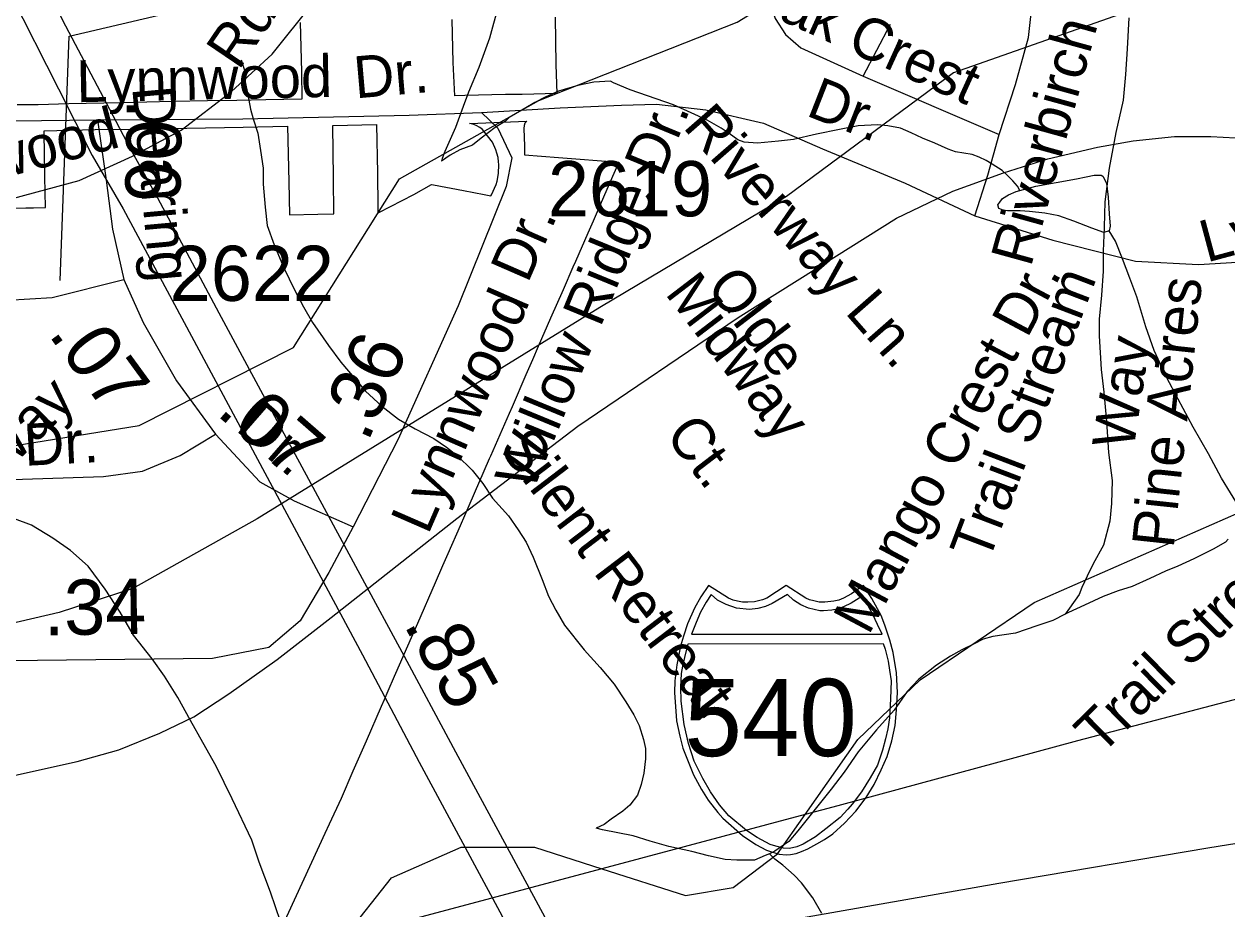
# Model space of a CAD drawing. Extents: x 2169602 to 2449496, y 721995 to 810662.
# Drawn here: x 2384178 to 2386902, y 803829 to 805833 of the extents above; entities that cross this region are included whole.
import ezdxf

# ---------------------------------------------------------------- set-up
doc = ezdxf.new("R2010")
doc.units = 0
doc.layers.add('Default', color=7, linetype='Continuous')

msp = doc.modelspace()

# ---------------------------------------------------------------- linework, layer by layer
at = {"layer": 'Default'}
for p, q in [((2385610.7, 805651.8), (2385649.3, 805647.5)), ((2385649.3, 805647.5), (2385722.2, 805638.9)), ((2385946.7, 804043.4), (2385486.5, 803920.5))]:
    msp.add_line(p, q, dxfattribs=at)
for points in [[(2383315.3, 805512), (2383491.5, 805456.9), (2383678.8, 805409.2), (2383822, 805401.8), (2384009.2, 805412.8), (2384152.4, 805438.5), (2384302.9, 805478.9), (2384424.1, 805534), (2384534.3, 805592.8), (2384648.1, 805680.9), (2384739.9, 805765.4), (2384831.6, 805879.2), (2385103.3, 806279.5), (2385229.9, 806461.9)], [(2383961.8, 806405.8), (2383982.7, 806329), (2384007.1, 806242.6), (2384057.3, 806108.8), (2384089.7, 806026.5), (2384148.2, 805900.5), (2384256.4, 805686.6), (2384332.9, 805535.8), (2384402.9, 805414.9), (2384944.7, 804405.1), (2385072.9, 804162), (2385255.5, 803822.6), (2385747.1, 802900.6), (2385849.9, 802706.5), (2386042.8, 802338.9), (2386119.1, 802188.7), (2386167.8, 802085.7), (2386258.4, 801870.4), (2386333.3, 801670.7), (2386395.8, 801477.2), (2386432.1, 801360.6)], [(2384049.5, 806406.9), (2384066.9, 806337.3), (2384084.8, 806275), (2384114.4, 806188.4), (2384141.9, 806113.5), (2384187.1, 806004.1), (2384265, 805841.8), (2384385.9, 805613.2), (2384419.1, 805550.3), (2384480.4, 805439.4), (2384619.6, 805179.4), (2384772.1, 804896.4), (2384943.6, 804577.9), (2385033.5, 804411.9), (2385155.2, 804184.9), (2385473.7, 803595.9), (2385586.2, 803395.7), (2385671.6, 803233.9), (2385821.6, 802957.1), (2385952.4, 802715.6), (2386099.6, 802442.3), (2386165.1, 802315.3)], [(2386331.1, 805399.2), (2386507.4, 805344.1), (2386694.6, 805296.3), (2386837.8, 805289), (2387025, 805300), (2387168.2, 805325.7), (2387318.8, 805366.1), (2387439.9, 805421.2), (2387550.1, 805479.9), (2387663.9, 805568.1), (2387755.7, 805652.5), (2387847.5, 805766.4), (2388119.2, 806166.7), (2388245.8, 806349)], [(2386386.2, 805582.8), (2386422.9, 805696.6), (2386452.3, 805803.1), (2386463, 805898.5), (2386460.9, 805973.6), (2386445.9, 806020.8), (2386409.4, 806078.8), (2386378.8, 806115.3), (2386301.7, 806122.6), (2385997.7, 806102.4), (2385939.9, 806068), (2385899.1, 806027.3), (2385863.9, 805955.4), (2385861.7, 805895.4), (2385878.9, 805846), (2385902.5, 805809.5), (2385936.8, 805779.5)], [(2384260.3, 805252.9), (2384280.2, 805805.7), (2384986.3, 805972.2), (2385099.5, 806118.8)], [(2387120.3, 806018), (2386282.6, 805722.8), (2385904.9, 805442.6), (2385481.8, 805191.2), (2384706, 804713.2), (2384424.8, 804554.9), (2384257.7, 804500.4), (2383994.5, 804439.8), (2383548.1, 804322.9), (2383005.1, 804176.1), (2382930.8, 804156.2)], [(2382930.8, 804156.2), (2383050.3, 804325.9), (2383191.2, 804460.8), (2383449.3, 804636), (2383914.2, 804839.7), (2384439.3, 804924.1), (2384788.3, 805100.6), (2385028.2, 805482.8), (2385344.2, 805660.1), (2385793.3, 805837.9), (2385935.9, 805926.2)], [(2390136.1, 805905.1), (2389298.4, 805610), (2388920.7, 805329.7), (2388497.6, 805078.4), (2387721.8, 804600.3), (2387440.6, 804442.1), (2387273.5, 804387.5), (2387010.3, 804326.9), (2386563.9, 804210.1), (2386021, 804063.2), (2385946.7, 804043.4)], [(2385251.7, 805873), (2385232.1, 805801), (2385208.3, 805734.8), (2385184.5, 805678.8), (2385172.8, 805646.9), (2385155, 805598.8), (2385131.2, 805544.4), (2385125, 805528.7), (2385123.2, 805522.5)], [(2385381, 805848.7), (2385382.7, 805741.3), (2385384.5, 805675.8), (2385306.5, 805673.9), (2385268.7, 805673.5), (2385176.7, 805671.1), (2385153.7, 805670.6), (2385150.2, 805746.1), (2385147.5, 805843.5)], [(2385381, 805848.7), (2385382.7, 805741.3), (2385384.5, 805675.8), (2385306.5, 805673.9), (2385268.7, 805673.5), (2385176.7, 805671.1), (2385153.7, 805670.6), (2385150.2, 805746.1), (2385147.5, 805843.5)], [(2384803.2, 805836.6), (2384806.2, 805724.7), (2384807.2, 805663.4), (2384725.5, 805661.3), (2384660.2, 805660.4), (2384594, 805659.6), (2384514.2, 805657.7), (2384398.2, 805655.2), (2384280, 805652.4), (2384210.5, 805650.7), (2384162.7, 805650)], [(2384803.2, 805836.6), (2384806.2, 805724.7), (2384807.2, 805663.4), (2384725.5, 805661.3), (2384660.2, 805660.4), (2384594, 805659.6), (2384514.2, 805657.7), (2384398.2, 805655.2), (2384280, 805652.4), (2384210.5, 805650.7), (2384162.7, 805650)], [(2386078.3, 805715.1), (2386140.5, 805833.1)], [(2386679.9, 805847.1), (2386676.2, 805777), (2386672.1, 805719.3), (2386666.7, 805661.2), (2386650.5, 805587.4), (2386635.1, 805507), (2386625.3, 805431), (2386623.9, 805373.2), (2386622, 805319.1), (2386622, 805273.3), (2386618.1, 805219.1), (2386612.6, 805165.2), (2386612.6, 805127.1), (2386616.9, 805051.3), (2386623.3, 804999.3), (2386629.6, 804933), (2386634.1, 804863.4), (2386642.1, 804799.3), (2386640.7, 804747.2), (2386636.6, 804707.3), (2386622.8, 804653.3), (2386598.9, 804611.2), (2386585.3, 804583.2), (2386573.2, 804557), (2386567.3, 804541.3), (2386545.7, 804510.9), (2386535.7, 804497)], [(2385946.7, 804043.4), (2386066.1, 804213.1), (2386207, 804348), (2386465.2, 804523.2), (2386930, 804726.9), (2387455.2, 804811.2), (2387804.2, 804987.8), (2388044.1, 805370), (2388360, 805547.3), (2388809.1, 805725), (2388951.8, 805813.4)], [(2385936.8, 805779.5), (2386078.3, 805715.1), (2386386.2, 805582.8)], [(2384670.3, 805752.3), (2384677.1, 805728.6), (2384679.2, 805702.3), (2384685.1, 805672.6), (2384690.8, 805640.5), (2384697.4, 805618.4), (2384707.5, 805586.5), (2384713.4, 805546.6), (2384719.6, 805506.8), (2384720, 805470.6), (2384724.1, 805418.9), (2384728.6, 805376.8), (2384744.6, 805333), (2384766.9, 805281), (2384790.9, 805231.1), (2384811, 805193.2), (2384831.3, 805157.3), (2384867.8, 805105.5), (2384895.5, 805067.6), (2384925.6, 805031.8), (2384951.7, 805001.9), (2384988.2, 804968), (2385026.1, 804938.4), (2385064, 804916.4), (2385106.3, 804894.5), (2385134.6, 804874.9), (2385158.8, 804856.6), (2385192.6, 804823.1), (2385217, 804793), (2385238.9, 804759.3), (2385275.2, 804719.3), (2385297.2, 804687.6), (2385315.4, 804659.7), (2385331.4, 804625.7), (2385351.5, 804575.5), (2385365.7, 804537.7), (2385382.1, 804506), (2385402.4, 804472.1), (2385446.3, 804416.4), (2385482.6, 804376.4), (2385514.3, 804338.7), (2385541, 804298.7), (2385558.8, 804268.8), (2385570.9, 804244.6), (2385581, 804213), (2385585.3, 804192.9), (2385585.3, 804169), (2385581.6, 804136.7), (2385575.4, 804110.9), (2385567.6, 804086.9), (2385550, 804064.8), (2385534, 804050.6), (2385508, 804032.6), (2385492, 804020.4), (2385474.1, 804012.2)], [(2385506.2, 805704.3), (2385468.5, 805701.9), (2385432.2, 805694), (2385388.5, 805681.5), (2385358.6, 805667.4), (2385335, 805655.6), (2385314.7, 805643.2), (2385277, 805621.3), (2385268.8, 805613.2), (2385244.8, 805599), (2385213.2, 805575), (2385193.5, 805559), (2385165.4, 805548.6), (2385143.5, 805536.5), (2385123.2, 805522.5)], [(2386433, 805456.2), (2386427.5, 805466.4), (2386417.3, 805478.5), (2386405.2, 805490.1), (2386393.1, 805502), (2386370.7, 805515.9), (2386356.8, 805524.1), (2386341, 805531.8), (2386325.2, 805537.8), (2386287.1, 805543.6), (2386270.6, 805549.7), (2386240.5, 805563.6), (2386212.8, 805575.1), (2386186.8, 805587.1), (2386162.8, 805597.2), (2386134.5, 805602.8), (2386110.5, 805604.8), (2386066.8, 805602.5), (2386024.8, 805594.6), (2385972.9, 805584.2), (2385920.6, 805572.2), (2385886.8, 805568), (2385839, 805563.9), (2385809.1, 805565.6), (2385794.7, 805571.4), (2385775, 805585.4), (2385756.6, 805597.5), (2385724.8, 805615.3), (2385696.9, 805628.8), (2385648.5, 805650.7), (2385590.3, 805670.5), (2385550.5, 805684.2), (2385512.8, 805700.1), (2385506.2, 805704.3)], [(2383839.3, 805666.5), (2383916.2, 805613.1), (2384090.5, 805613.1), (2384344.7, 805616.3)], [(2384344.7, 805616.3), (2384673.8, 805618.3), (2385050.5, 805626.7), (2385213.8, 805633)], [(2385213.8, 805633), (2385251.4, 805597.4), (2385282.8, 805530.4), (2385270.3, 805465.5), (2385161.4, 805195.3), (2385024.9, 804891.6), (2384923.4, 804694.8)], [(2385213.8, 805633), (2385392, 805643.2), (2385531.4, 805649.6), (2385610.7, 805651.8)], [(2385722.2, 805638.9), (2385853, 805608.9), (2385986, 805550.9), (2386173.2, 805472.6), (2386331.1, 805399.2)], [(2384108.2, 805414.9), (2384182.2, 805416.8), (2384200, 805417.3), (2384227.2, 805418), (2384225.5, 805487.4), (2384224.2, 805588.4), (2384224.2, 805591.4), (2384339.2, 805594.2), (2384419.2, 805595.6), (2384674.7, 805600.1), (2384775.2, 805601.9), (2384778, 805476.1), (2384779.7, 805401.3), (2384843.2, 805402.4), (2384879.7, 805403.2), (2384879, 805484.9), (2384877.2, 805603.9), (2384976.7, 805606.1), (2384978.5, 805495.6), (2384979.5, 805419.1), (2384979.7, 805405.4), (2384982, 805406.2), (2385060.7, 805447.6), (2385101.2, 805470.3), (2385105.5, 805469.4), (2385173.7, 805456.1), (2385220.5, 805447.2), (2385235.2, 805444.4), (2385236.5, 805446.4), (2385247, 805469.7), (2385249.7, 805477.1), (2385252.7, 805495.1), (2385253.2, 805514.9), (2385252.7, 805520.9), (2385251.7, 805531.4), (2385249, 805540.6), (2385246.2, 805548.6), (2385239.2, 805566.1), (2385216.2, 805594.1), (2385210, 805599.3), (2385202.2, 805603.3), (2385194.5, 805606.6), (2385187.2, 805607.9), (2385316.5, 805613.7), (2385312.5, 805609.1), (2385310.5, 805603.2), (2385310.2, 805596.9), (2385311.5, 805556.7), (2385311.7, 805537.1), (2385388.7, 805531.4), (2385525, 805520.8), (2385510.7, 805487.9), (2385482.7, 805423.7), (2385466.7, 805386.9), (2385454.7, 805359.6), (2385426.7, 805295.4), (2385421.2, 805282.7), (2385398.7, 805231.2), (2385370.7, 805167.1), (2385342.7, 805102.9), (2385329.5, 805072.7), (2385314.7, 805038.8), (2385283.2, 804966.6), (2385276.7, 804951.7), (2385234.2, 804854.6), (2385231.5, 804848.6), (2385185.2, 804742.1), (2385165.5, 804696.9), (2385137.7, 804633.5), (2385126, 804606.7), (2385109.2, 804568.2), (2385069, 804475.7), (2385043.5, 804417.6), (2385030.7, 804388.2), (2385016.2, 804355.7), (2385002, 804322.7), (2384993.5, 804303), (2384987, 804288.2), (2384952.7, 804209.4)], [(2384108.2, 805414.9), (2384182.2, 805416.8), (2384200, 805417.3), (2384227.2, 805418), (2384225.5, 805487.4), (2384224.2, 805588.4), (2384224.2, 805591.4), (2384339.2, 805594.2), (2384419.2, 805595.6), (2384674.7, 805600.1), (2384775.2, 805601.9), (2384778, 805476.1), (2384779.7, 805401.3), (2384843.2, 805402.4), (2384879.7, 805403.2), (2384879, 805484.9), (2384877.2, 805603.9), (2384976.7, 805606.1), (2384978.5, 805495.6), (2384979.5, 805419.1), (2384979.7, 805405.4), (2384982, 805406.2), (2385060.7, 805447.6), (2385101.2, 805470.3), (2385105.5, 805469.4), (2385173.7, 805456.1), (2385220.5, 805447.2), (2385235.2, 805444.4), (2385236.5, 805446.4), (2385247, 805469.7), (2385249.7, 805477.1), (2385252.7, 805495.1), (2385253.2, 805514.9), (2385252.7, 805520.9), (2385251.7, 805531.4), (2385249, 805540.6), (2385246.2, 805548.6), (2385239.2, 805566.1), (2385216.2, 805594.1), (2385210, 805599.3), (2385202.2, 805603.3), (2385194.5, 805606.6), (2385187.2, 805607.9), (2385316.5, 805613.7), (2385312.5, 805609.1), (2385310.5, 805603.2), (2385310.2, 805596.9), (2385311.5, 805556.7), (2385311.7, 805537.1), (2385388.7, 805531.4), (2385525, 805520.8), (2385510.7, 805487.9), (2385482.7, 805423.7), (2385466.7, 805386.9), (2385454.7, 805359.6), (2385426.7, 805295.4), (2385421.2, 805282.7), (2385398.7, 805231.2), (2385370.7, 805167.1), (2385342.7, 805102.9), (2385329.5, 805072.7), (2385314.7, 805038.8), (2385283.2, 804966.6), (2385276.7, 804951.7), (2385234.2, 804854.6), (2385231.5, 804848.6), (2385185.2, 804742.1), (2385165.5, 804696.9), (2385137.7, 804633.5), (2385126, 804606.7), (2385109.2, 804568.2), (2385069, 804475.7), (2385043.5, 804417.6), (2385030.7, 804388.2), (2385016.2, 804355.7), (2385002, 804322.7), (2384993.5, 804303), (2384987, 804288.2), (2384952.7, 804209.4)], [(2384344.7, 805616.3), (2384364.1, 805480.1), (2384378.7, 805369.1), (2384403.9, 805255)], [(2384152.1, 804130.6), (2384298.8, 804163.5), (2384393.3, 804189.6), (2384486.1, 804227.7), (2384562.8, 804264.1), (2384641.9, 804316.5), (2384751.5, 804394.3), (2384873.4, 804489.7), (2385158, 804713.9), (2385432.2, 804922.3), (2385795.3, 805168.8), (2386018.1, 805308.2), (2386153.9, 805393.5), (2386281.1, 805454.9), (2386395.9, 805496.5), (2386496.6, 805528.4), (2386609.1, 805554.1), (2386689.4, 805568.5), (2386783.6, 805578.5), (2386865.6, 805578.9), (2386921.5, 805575.7)], [(2386331.1, 805399.2), (2386360.5, 805491), (2386386.2, 805582.8)], [(2386433, 805456.2), (2386469.1, 805466.5), (2386515.1, 805474.6), (2386561.2, 805482.7), (2386583.1, 805487), (2386601.2, 805490.8), (2386617, 805491.2), (2386621.3, 805489), (2386629.3, 805473.2), (2386633.4, 805441.3), (2386635.4, 805403.3), (2386637.7, 805375.4), (2386635.4, 805365.1)], [(2386635.4, 805365.1), (2386623.3, 805361.3), (2386595.7, 805371.2), (2386555.5, 805387), (2386521.6, 805398.6), (2386489.4, 805404.7), (2386455.2, 805408.6), (2386433.5, 805410.3), (2386405.4, 805410.1), (2386395.5, 805412), (2386385.5, 805415.9), (2386383.4, 805423.9), (2386387.5, 805430.2), (2386393.5, 805438.2), (2386407.2, 805446.3), (2386425.1, 805454.2), (2386433, 805456.2)], [(2386930.3, 804738.8), (2386889.7, 804804.6), (2386860, 804860.2), (2386825.7, 804920.2), (2386791.3, 804983.8), (2386765.2, 805034), (2386736.9, 805093.8), (2386718.7, 805147.7), (2386698.2, 805215.7), (2386682.2, 805257.5), (2386665.6, 805301.4), (2386649.8, 805341.4), (2386635.4, 805365.1)], [(2383483, 805239.5), (2383540.7, 805203), (2383555.3, 805197.3), (2383574, 805195.7), (2383593.5, 805194.9), (2383633.3, 805196.5), (2384141.2, 805207.9), (2384241.7, 805214.2), (2384403.9, 805255)], [(2384403.9, 805255), (2384447.8, 805157.6), (2384523.7, 805025.7), (2384612.1, 804904.2)], [(2383247.1, 804817.3), (2383333.4, 804797.4), (2383574.1, 804795.3), (2384105.1, 804800.5), (2384358.3, 804808.9), (2384446.2, 804820.4), (2384532, 804856), (2384612.1, 804904.2)], [(2384612.1, 804904.2), (2384712.5, 804796.3), (2384790, 804753.4), (2384923.4, 804694.8)], [(2384759.2, 803801.3), (2384736.7, 803867.2), (2384710.6, 803935.2), (2384694.2, 803985.1), (2384649.9, 804078.6), (2384613.2, 804152.8), (2384583.1, 804206.4), (2384555, 804256.5), (2384526.7, 804308.2), (2384496.7, 804356.2), (2384468.4, 804396.1), (2384426, 804449.6), (2384396.1, 804501.6), (2384361.8, 804553.4), (2384323.7, 804605.5), (2384283.7, 804641.1), (2384243.3, 804669.1), (2384195.1, 804698.7), (2384157, 804712.6)], [(2384923.4, 804694.8), (2384868.4, 804591.1), (2384803.6, 804482.2), (2384732.4, 804421.5), (2384604.8, 804396.3), (2384009.4, 804390.1), (2383459, 804385.9), (2383308.3, 804353.4)], [(2386904.8, 804666.7), (2386898.6, 804660.3), (2386871, 804644.2), (2386827.3, 804622), (2386791, 804606), (2386763.1, 804594), (2386727.2, 804577.9), (2386687.2, 804559.6), (2386655.4, 804549.5), (2386621.4, 804537.2), (2386579.4, 804517.1), (2386543.5, 804501), (2386535.7, 804497)], [(2386535.7, 804497), (2386507.8, 804482.9), (2386471.7, 804470.5), (2386423.5, 804454.3), (2386371.7, 804446.3), (2386349.9, 804440.3), (2386329.8, 804429.9), (2386301.9, 804415.9), (2386275.9, 804402), (2386244.5, 804381.6), (2386204.3, 804349.6), (2386178.3, 804321.5), (2386148.4, 804279.3), (2386108.8, 804235), (2386067.2, 804184.9), (2386035.4, 804139.1), (2386005.6, 804100.6), (2385981.4, 804070.5), (2385957.7, 804040.4), (2385930.4, 804006.5), (2385910.3, 803982.4), (2385878.1, 803960), (2385866.4, 803954.1)], [(2384952.7, 804209.4), (2384923, 804141.6), (2384896, 804079.5), (2384869.2, 804021.4), (2384859.2, 804000.1), (2384629.7, 803501.7)], [(2384952.7, 804209.4), (2384923, 804141.6), (2384896, 804079.5), (2384869.2, 804021.4), (2384859.2, 804000.1), (2384629.7, 803501.7)], [(2385486.5, 803920.5), (2385676.1, 803860.2), (2385784.2, 803877.7), (2385884, 803954.4), (2385946.7, 804043.4)], [(2385866.4, 803954.1), (2385856.4, 803950.3), (2385832.2, 803940.2), (2385814.3, 803940.1), (2385792.2, 803939.8), (2385766.1, 803941.7), (2385728.4, 803949.4), (2385690.1, 803959.2), (2385638, 803971.2), (2385596.2, 803982.8), (2385557.8, 803994.7), (2385487.9, 804008.5), (2385474.1, 804012.2)], [(2385865.5, 803796.4), (2386385.3, 803887.8), (2386858.9, 803968.1), (2387167.9, 804017.7)], [(2384905.3, 803767), (2385010.1, 803900.1), (2385168, 803969.1), (2385334.1, 803969), (2385486.5, 803920.5)], [(2385984.9, 803818.9), (2385964.6, 803854.9), (2385938.8, 803888.4), (2385922.2, 803906.3), (2385896.6, 803928.4), (2385878.5, 803942.1), (2385866.4, 803954.1)], [(2385486.5, 803920.5), (2385019.5, 803795.8), (2384905.3, 803767)]]:
    msp.add_lwpolyline(points, dxfattribs=at)
for points in [[(2385904.2, 803951.7), (2385913.7, 803952.7), (2385926.4, 803955.1), (2385938.8, 803959.2), (2385952.9, 803965.4), (2385973.7, 803977), (2385990.5, 803986.8), (2386009.8, 803999.8), (2386036, 804023.5), (2386062, 804050.9), (2386085, 804082), (2386103.2, 804111), (2386119.3, 804144.1), (2386132.8, 804175), (2386143.4, 804210.4), (2386150.5, 804244.6), (2386154.1, 804280.3), (2386156.4, 804319.9), (2386153.7, 804364.4), (2386146, 804410), (2386138.7, 804438.3), (2386127.7, 804472.3), (2386118.7, 804493.9), (2386097.9, 804532.4), (2386079.1, 804562), (2386051.9, 804542.8), (2386034.1, 804533.4), (2386023.3, 804528.5), (2386012.1, 804526.3), (2385991.6, 804523.8), (2385978.7, 804524.4), (2385966.8, 804527.1), (2385956.7, 804529.3), (2385948.4, 804533.4), (2385904.2, 804562), (2385859.9, 804533.4), (2385850.6, 804529.1), (2385841.1, 804527.1), (2385832, 804524.6), (2385816.8, 804523.8), (2385805.3, 804524.2), (2385793.4, 804526.3), (2385784, 804528.3), (2385773.5, 804533.4), (2385728.4, 804562), (2385710.7, 804536.3), (2385696.2, 804510.9), (2385680.9, 804474.9), (2385671.3, 804447.1), (2385664.5, 804424.2), (2385656.1, 804382.3), (2385651.8, 804345.7), (2385651.1, 804319.9), (2385655.8, 804255.4), (2385662.9, 804221), (2385670.1, 804193.2), (2385694, 804133.2), (2385711.9, 804099.6), (2385727.3, 804075.4), (2385748.9, 804048.2), (2385760.6, 804035.3), (2385805.4, 803996.1), (2385835.3, 803975.7), (2385859.2, 803962.8), (2385870.5, 803958.5), (2385888, 803953.6)], [(2385733.8, 804541.2), (2385722.8, 804524.3), (2385710.1, 804501.5), (2385700, 804477.8), (2385689.6, 804451.6), (2386121.2, 804451.5), (2386111.1, 804473.9), (2386100.4, 804496.4), (2386089.1, 804517), (2386075.4, 804536.9), (2386051.2, 804521.7), (2386033.6, 804513.3), (2386019.4, 804508.4), (2386007.4, 804505.7), (2385988.8, 804504.3), (2385980.5, 804504.8), (2385954.6, 804510.6), (2385937, 804517.8), (2385920.3, 804528.9), (2385906.8, 804541.7), (2385872.6, 804521), (2385857.4, 804514.3), (2385840, 804509.8), (2385820.9, 804507.5), (2385791.5, 804510.6), (2385768.4, 804518.6), (2385748.5, 804528.9)], [(2386123.7, 804430.2), (2386128.3, 804418), (2386134.7, 804390.9), (2386138, 804370.1), (2386141.5, 804346.1), (2386140.3, 804305), (2386138.3, 804262.4), (2386134.4, 804237.2), (2386129.1, 804214.3), (2386122, 804188.8), (2386110.4, 804155), (2386094.5, 804126.3), (2386074.7, 804094.5), (2386053.2, 804066.6), (2386043.8, 804055.1), (2386026.1, 804036.4), (2385993.9, 804010.5), (2385970.4, 803992.9), (2385942.2, 803976.3), (2385927.9, 803969.9), (2385911.3, 803966.4), (2385897.6, 803967.4), (2385880.9, 803971.8), (2385867.5, 803975.5), (2385838, 803991.4), (2385814.2, 804007.3), (2385774.4, 804040), (2385753, 804065.1), (2385732.9, 804094.5), (2385715.1, 804124.6), (2385696, 804164.2), (2385682.5, 804204.1), (2385672.7, 804247.2), (2385666.1, 804299.9), (2385665.4, 804331.9), (2385667.3, 804362.8), (2385670.3, 804378.9), (2385674.2, 804399), (2385682.1, 804430)]]:
    msp.add_lwpolyline(points, close=True, dxfattribs=at)

# ---------------------------------------------------------------- texts
for s, height, rotation, p in [('Riverbirch Dr.', 95, 74.5811, (2386457.8, 805280.8)), ('Oak Crest  ', 95, 335.5237, (2385793.5, 805886.1)), ('Rd.', 95, 55.8333, (2384664.3, 805726.4)), ('Lynnwood', 95, 1.2197, (2384297.7, 805656.1)), ('Dr.', 95, 4.9516, (2384929, 805664.8)), ('Dearing', 95, 275.1915, (2384423.1, 805689.3)), ('Dr.', 95, 338.5705, (2385946.2, 805627)), ('Lynnwood', 95, 15.0215, (2383840.1, 805405.7)), ('.06', 125, 269.02, (2384411, 805664.5)), ('Willow Ridge Dr.', 95, 67.6463, (2385330.1, 804772.2)), ('Riverway Ln.', 95, 311.1738, (2385668.2, 805599.7)), ('Lynnwood', 95, 15.0215, (2386855.9, 805292.9)), ('Dr.', 95, 66.4238, (2385318.7, 805244.2)), ('Midway', 95, 307.3938, (2385627.9, 805223.3)), ('Olde', 95, 307.3938, (2385720.4, 805237.9)), ('Mango Crest Dr.', 95, 61.9151, (2386090.6, 804447)), ('Trail Stream  ', 95, 69.1533, (2386361.3, 804611.4)), ('Pine Acres ', 95, 83.9141, (2386781.1, 804644.6)), ('Lynnwood', 95, 66.4238, (2385093, 804674.8)), ('.07', 125, 306.0934, (2384231.4, 805131)), ('.36', 125, 66.4238, (2384956.2, 804884)), ('Way', 95, 81.308, (2386690.2, 804867.1)), ('Trail Stream Way', 95, 44.5678, (2383599.9, 804287.7)), ('.07', 125, 318.9761, (2384611.1, 804950.3)), ('Dr.', 95, 318.9761, (2384655.2, 804914.8)), ('Dr.', 95, 2.926, (2384180.1, 804832.8)), ('Ct.', 95, 307.3938, (2385627.5, 804902.5)), ('Silent Retreat', 95, 307.2925, (2385251.6, 804872.4)), ('Trail Stream Way', 95, 44.5678, (2386615.7, 804174.9)), ('.34', 125, 0.9839, (2384223.4, 804448.8)), ('.85', 125, 298.8885, (2385036.6, 804473.9))]:
    msp.add_text(s, height=height, rotation=rotation, dxfattribs=at).set_placement(p)
for s, height, p in [('2619', 125, (2385364.5, 805397.9)), ('2622', 125, (2384508.1, 805206.3)), ('540', 175, (2385673.6, 804175.5))]:
    msp.add_text(s, height=height, dxfattribs=at).set_placement(p)

doc.saveas('drawing.dxf')
